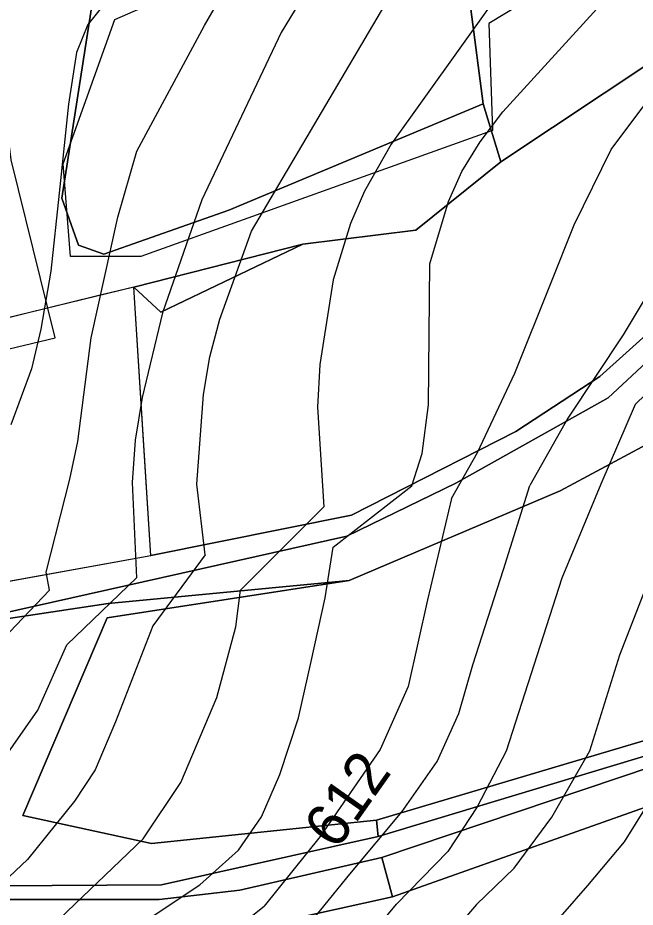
# Model space of a CAD drawing. Extents: x -709418 to -703832, y -1161719 to -1157826.
# Drawn here: x -707032.1 to -706918.4, y -1159980.3 to -1159816.4 of the extents above; entities that cross this region are included whole.
import ezdxf

# ---------------------------------------------------------------- set-up
doc = ezdxf.new("R2010")
doc.units = 0
for name, color, linetype in [('102_obvod PÚ', 7, 'Continuous'), ('106_zastavitelné plochy', 7, 'Continuous'), ('120_vrstevnice hlavní', 7, 'Continuous'), ('121_vrstevnice hlavní_popis', 7, 'Continuous'), ('122_vrstevnice základní', 7, 'Continuous'), ('201_orná půda_KN', 7, 'Continuous'), ('204_zahrada_KN', 7, 'Continuous'), ('206_TTP_KN', 7, 'Continuous'), ('210_ostatní plocha_KN', 7, 'Continuous'), ('735_OP sítí TI', 7, 'Continuous')]:
    doc.layers.add(name, color=color, linetype=linetype)

msp = doc.modelspace()

# ---------------------------------------------------------------- linework, layer by layer
at = {"layer": '102_obvod PÚ'}
msp.add_lwpolyline([(-707050.31, -1159923.22), (-707007.59, -1159915.49), (-707010.73, -1159866.04), (-707098, -1159887.31)], dxfattribs=at)
at = {"layer": '106_zastavitelné plochy'}
msp.add_lwpolyline([(-706937.82, -1159783.38), (-706926.23, -1159805.86), (-706945.32, -1159817.45), (-706944.64, -1159837.21), (-707009.4, -1159860.38), (-707022.36, -1159860.38), (-707023.72, -1159843.34), (-707014.18, -1159816.77), (-706937.82, -1159783.38)], dxfattribs=at)
at = {"layer": '120_vrstevnice hlavní'}
for points in [[(-706974.01, -1159913.97), (-706959.5, -1159902.65), (-706957.59, -1159896.67), (-706956.45, -1159887.7), (-706956.19, -1159861.76), (-706952.74, -1159850.24), (-706950.29, -1159844.74), (-706946.96, -1159839.25), (-706942.77, -1159833.75), (-706922.22, -1159811.18), (-706912.68, -1159799.47), (-706902.41, -1159788.76), (-706888.96, -1159776.61), (-706867.7, -1159755.35), (-706853.38, -1159737.27), (-706841.51, -1159718.03), (-706830.23, -1159696.05), (-706813.74, -1159668.85), (-706808.97, -1159658.44), (-706803.33, -1159642.67), (-706770.56, -1159605.48)], [(-706956.02, -1159749.01), (-706961.17, -1159758.48), (-706968.86, -1159770.77), (-706994.71, -1159796.08), (-707006.9, -1159806.29), (-707014.84, -1159812.21), (-707019.17, -1159817.65)], [(-706753.27, -1159765.73), (-706777.93, -1159786.73), (-706799.82, -1159805.13), (-706817.65, -1159820.01), (-706848.89, -1159847.78), (-706867.26, -1159866.15), (-706879.41, -1159881.48), (-706886.35, -1159893.34), (-706891.85, -1159904.62), (-706906.45, -1159940.48), (-706914.64, -1159958.98), (-706920.42, -1159968.23), (-706927.19, -1159976.29)], [(-707019.17, -1159817.65), (-707021.25, -1159822.81), (-707022.72, -1159832.33), (-707024.44, -1159848.71), (-707025.98, -1159863.09), (-707027.8, -1159873.77), (-707029.57, -1159881.11), (-707033.38, -1159891.38)], [(-707017.53, -1159988.85), (-707006.97, -1159981.72), (-706998.55, -1159976.16), (-706991.45, -1159969.75), (-706987.2, -1159963.63), (-706983.84, -1159955.83), (-706980.37, -1159945.41), (-706978.06, -1159935), (-706975.47, -1159923.3), (-706974.01, -1159913.97)], [(-706927.19, -1159976.29), (-706931.75, -1159981.56), (-706940.36, -1159990.26), (-706948.49, -1160000.97), (-706955.35, -1160012.53), (-706962.29, -1160026.42), (-706969.52, -1160044.06), (-706977.48, -1160067.21), (-706982.11, -1160084.56), (-706989.4, -1160119.38), (-706995.5, -1160142.99), (-707002.82, -1160167.85), (-707007.82, -1160187.71)]]:
    msp.add_lwpolyline(points, dxfattribs=at)
at = {"layer": '122_vrstevnice základní'}
for points in [[(-706952.21, -1159904.95), (-706947.42, -1159896.51), (-706940.55, -1159881.92), (-706933.99, -1159865.49), (-706929.6, -1159854.58), (-706922.8, -1159840.69), (-706915.86, -1159831.43), (-706891.85, -1159809.01), (-706882.16, -1159798.74), (-706861.91, -1159773), (-706835.29, -1159741.32), (-706818.95, -1159719.77), (-706806.36, -1159700.68), (-706784.09, -1159660.47), (-706779.32, -1159648.89), (-706762.97, -1159614.18), (-706754.58, -1159600.29), (-706742.72, -1159583.95), (-706739.13, -1159579.22)], [(-706711.29, -1159582.62), (-706716.52, -1159590.02), (-706729.27, -1159617.65), (-706732.89, -1159629.22), (-706746.19, -1159652.36), (-706753.72, -1159663.36), (-706766.04, -1159678), (-706772.09, -1159683.75), (-706784.23, -1159696.48), (-706794.79, -1159709.21), (-706814.03, -1159741.03), (-706835.87, -1159772.28), (-706855.98, -1159798.89), (-706881.31, -1159828.32), (-706900.74, -1159847.56), (-706912.26, -1159860.91), (-706920.62, -1159874.81), (-706930.78, -1159890.2), (-706937.79, -1159902.61)], [(-706681.49, -1159586.27), (-706692.4, -1159595.86), (-706700.63, -1159606.08), (-706705.11, -1159613.6), (-706708.3, -1159620.54), (-706722.47, -1159643.25), (-706725.51, -1159649.33), (-706727.39, -1159651.64), (-706750.1, -1159688.24), (-706759.07, -1159700.82), (-706772.95, -1159722.08), (-706801.59, -1159771.7), (-706804.05, -1159776.9), (-706918.39, -1159887.65)], [(-706855.11, -1159702.56), (-706862.92, -1159718.61), (-706874.35, -1159734.67), (-706886.79, -1159749.28), (-706906.03, -1159768.95), (-706929.6, -1159793.97), (-706944.65, -1159813.64), (-706963.31, -1159839.68), (-706968.22, -1159848.36), (-706970.83, -1159854.29), (-706974.01, -1159864.7), (-706976.47, -1159880.32), (-706976.9, -1159888.14), (-706975.74, -1159906.51)], [(-706997.58, -1159915.33), (-706999.1, -1159902.36), (-706997.88, -1159885.82), (-706996.72, -1159878.88), (-706994.84, -1159871.94), (-706989.05, -1159855.74), (-706964.46, -1159814.08), (-706955.06, -1159799.76), (-706934.23, -1159775.31), (-706900.91, -1159742.16)], [(-706960.82, -1159783.52), (-706974.01, -1159803.52), (-706976.03, -1159806.7), (-706983.56, -1159819.14), (-706998.16, -1159849.95), (-707005.4, -1159870.78), (-707009.16, -1159886.4), (-707010.46, -1159894.21), (-707011.04, -1159902.02), (-707010.21, -1159919.6)], [(-707038.52, -1159934.71), (-707026.26, -1159921.86), (-707026.82, -1159918.54), (-707022.46, -1159901.44), (-707021.02, -1159894.5), (-707018.56, -1159875.41), (-707013.64, -1159853.13), (-707010.17, -1159840.98), (-706997.67, -1159817.83), (-706990.99, -1159806.22), (-706984.86, -1159798.1)], [(-706940.69, -1159973.06), (-706933.74, -1159963.66), (-706926.75, -1159951.43), (-706921.2, -1159933.78), (-706914.65, -1159916.88), (-706907.63, -1159902.82), (-706896.46, -1159880.86), (-706882.04, -1159862.88)], [(-706918.39, -1159887.65), (-706924.68, -1159902.31), (-706931.92, -1159919.67), (-706942.15, -1159951.49), (-706947.46, -1159961.75), (-706952.9, -1159970.01), (-706962.36, -1159979.71)], [(-706981.63, -1159987.33), (-706970.95, -1159974.19), (-706961.29, -1159962.65), (-706954.83, -1159953.4), (-706950.88, -1159944.61), (-706948.26, -1159935.64), (-706942.66, -1159918.05), (-706937.79, -1159902.61)], [(-706952.21, -1159904.95), (-706956.6, -1159923.64), (-706960.16, -1159939.61), (-706965.32, -1159951.22), (-706976.38, -1159967.23), (-706986.73, -1159980.1)], [(-707041.27, -1159998.5), (-707009.01, -1159967.69), (-707002.07, -1159957.28), (-706995.42, -1159941.65), (-706991.94, -1159928.64), (-706991.08, -1159921.84), (-706975.74, -1159906.51)], [(-706997.58, -1159915.33), (-707007.21, -1159928.44), (-707014.08, -1159946.14), (-707017.84, -1159954.96), (-707021.6, -1159960.75), (-707030.28, -1159971.45), (-707042.71, -1159983.17)], [(-707037.51, -1159956.99), (-707028.4, -1159943.97), (-707023.04, -1159931.96), (-707010.21, -1159919.6)], [(-706940.69, -1159973.06), (-706947.61, -1159979.79), (-706953.37, -1159986.54), (-706960.31, -1159995.28), (-706965.47, -1160003.85), (-706978.78, -1160035.67), (-706989.02, -1160063.02), (-706995.55, -1160090.41), (-707000.1, -1160111.69), (-707005.08, -1160135.27), (-707008.77, -1160149.54), (-707014.8, -1160168.02)], [(-707021.41, -1160150.73), (-707019.5, -1160141.97), (-707013.99, -1160116.21), (-707005.79, -1160081.83), (-706997.19, -1160049.45), (-706981.96, -1160010.5), (-706977.66, -1160002.17), (-706974.07, -1159995.55), (-706967.95, -1159986.47), (-706962.36, -1159979.71)], [(-707027.82, -1160079.94), (-707023.78, -1160059.09), (-707020.74, -1160050.84), (-707017.1, -1160040.88), (-707012.54, -1160023.93), (-707009.87, -1160011.45), (-707005.58, -1160000.01), (-706999.96, -1159991.57), (-706994.57, -1159986.33), (-706986.73, -1159980.1)]]:
    msp.add_lwpolyline(points, dxfattribs=at)
at = {"layer": '201_orná půda_KN'}
for p, q in [((-706943.1, -1159842.98), (-706884.94, -1159804.2)), ((-706863.57, -1159827), (-706924.87, -1159882.52)), ((-706958.77, -1159855.55), (-706943.1, -1159842.98)), ((-706979.6, -1159858.12), (-706958.77, -1159855.55)), ((-707005.72, -1159870.68), (-706979.6, -1159858.12)), ((-707010.73, -1159866.04), (-707005.72, -1159870.68)), ((-707008.94, -1159894.32), (-707010.73, -1159866.04)), ((-706924.87, -1159882.52), (-706940.35, -1159892.65)), ((-706940.35, -1159892.65), (-706970.61, -1159908.07)), ((-707007.59, -1159915.49), (-707008.94, -1159894.32)), ((-706970.61, -1159908.07), (-707007.59, -1159915.49))]:
    msp.add_line(p, q, dxfattribs=at)
at = {"layer": '204_zahrada_KN'}
for p, q in [((-706971.04, -1159920.06), (-707015.6, -1159926.94)), ((-707015.43, -1159924.34), (-706971.04, -1159920.06)), ((-707050.39, -1159929.61), (-707015.43, -1159924.34)), ((-707015.6, -1159926.94), (-707031.12, -1159963.37)), ((-707031.12, -1159963.37), (-707007.43, -1159968.51)), ((-707007.43, -1159968.51), (-706966.04, -1159964.23)), ((-706966.04, -1159964.23), (-706965.71, -1159967.23)), ((-706965.71, -1159967.23), (-707005.62, -1159976.14)), ((-707005.62, -1159976.14), (-707043.31, -1159976.37))]:
    msp.add_line(p, q, dxfattribs=at)
at = {"layer": '206_TTP_KN'}
for p, q in [((-707018.33, -1159813.43), (-707023.95, -1159849.66)), ((-707023.95, -1159849.66), (-707018.33, -1159813.43)), ((-706948.67, -1159814.84), (-706946.38, -1159832.25)), ((-706993.2, -1159851.87), (-706946.38, -1159832.25)), ((-706946.38, -1159832.25), (-706993.2, -1159851.87)), ((-706946.38, -1159832.25), (-706943.1, -1159842.98)), ((-706943.1, -1159842.98), (-706958.77, -1159855.55)), ((-707023.95, -1159849.66), (-707020.88, -1159858.29)), ((-707020.88, -1159858.29), (-707023.95, -1159849.66)), ((-707016.25, -1159859.94), (-706993.2, -1159851.87)), ((-706993.2, -1159851.87), (-707016.25, -1159859.94)), ((-706958.77, -1159855.55), (-706979.6, -1159858.12)), ((-707020.88, -1159858.29), (-707016.25, -1159859.94)), ((-707016.25, -1159859.94), (-707020.88, -1159858.29)), ((-706979.6, -1159858.12), (-707010.73, -1159866.04)), ((-707010.73, -1159866.04), (-707017.62, -1159867.72)), ((-707017.62, -1159867.72), (-707098, -1159887.31)), ((-706932.18, -1159903.57), (-706899, -1159885.66)), ((-706971.04, -1159920.06), (-706932.18, -1159903.57)), ((-707015.6, -1159926.94), (-706971.04, -1159920.06)), ((-707031.12, -1159963.37), (-707015.6, -1159926.94)), ((-706893.15, -1159942.6), (-706966.04, -1159964.23)), ((-706966.04, -1159964.23), (-706893.15, -1159942.6)), ((-706915.24, -1159952.01), (-706965.71, -1159967.23)), ((-706963.1, -1159978.33), (-706913.68, -1159960.8)), ((-707007.43, -1159968.51), (-707031.12, -1159963.37)), ((-706966.04, -1159964.23), (-707007.43, -1159968.51)), ((-706965.71, -1159967.23), (-706966.04, -1159964.23)), ((-706991.18, -1159977.14), (-706965.03, -1159971.09)), ((-706965.03, -1159971.09), (-706963.1, -1159978.33)), ((-707006.02, -1159978.87), (-706991.18, -1159977.14)), ((-707042.79, -1159978.82), (-707006.02, -1159978.87)), ((-706963.1, -1159978.33), (-706978.89, -1159981.86)), ((-706978.89, -1159981.86), (-706963.1, -1159978.33))]:
    msp.add_line(p, q, dxfattribs=at)
at = {"layer": '210_ostatní plocha_KN'}
for p, q in [((-706884.94, -1159804.2), (-706943.1, -1159842.98)), ((-706946.38, -1159832.25), (-706948.67, -1159814.84)), ((-706924.87, -1159882.52), (-706863.57, -1159827)), ((-706863.04, -1159830.21), (-706923.38, -1159886.43)), ((-706923.38, -1159886.43), (-706863.04, -1159830.21)), ((-706943.1, -1159842.98), (-706946.38, -1159832.25)), ((-707010.73, -1159866.04), (-706979.6, -1159858.12)), ((-706979.6, -1159858.12), (-707005.72, -1159870.68)), ((-707005.72, -1159870.68), (-707010.73, -1159866.04)), ((-706940.35, -1159892.65), (-706924.87, -1159882.52)), ((-706923.38, -1159886.43), (-706951.42, -1159902.14)), ((-706951.42, -1159902.14), (-706923.38, -1159886.43)), ((-706899, -1159885.66), (-706932.18, -1159903.57)), ((-706970.61, -1159908.07), (-706940.35, -1159892.65)), ((-706951.42, -1159902.14), (-706971.47, -1159911.92)), ((-706971.47, -1159911.92), (-706951.42, -1159902.14)), ((-706932.18, -1159903.57), (-706971.04, -1159920.06)), ((-707007.59, -1159915.49), (-706970.61, -1159908.07)), ((-706971.47, -1159911.92), (-707050.39, -1159929.61)), ((-707050.39, -1159929.61), (-706971.47, -1159911.92)), ((-707050.31, -1159923.22), (-707007.59, -1159915.49)), ((-706971.04, -1159920.06), (-707015.43, -1159924.34)), ((-707015.43, -1159924.34), (-707050.39, -1159929.61)), ((-706965.71, -1159967.23), (-706915.24, -1159952.01)), ((-706915.05, -1159954.28), (-706965.03, -1159971.09)), ((-706965.03, -1159971.09), (-706915.05, -1159954.28)), ((-706913.68, -1159960.8), (-706963.1, -1159978.33)), ((-707005.62, -1159976.14), (-706965.71, -1159967.23)), ((-706965.03, -1159971.09), (-706991.18, -1159977.14)), ((-706963.1, -1159978.33), (-706965.03, -1159971.09)), ((-707043.31, -1159976.37), (-707005.62, -1159976.14)), ((-706991.18, -1159977.14), (-707006.02, -1159978.87)), ((-707006.02, -1159978.87), (-707042.79, -1159978.82))]:
    msp.add_line(p, q, dxfattribs=at)
at = {"layer": '735_OP sítí TI'}
msp.add_lwpolyline([(-707091.02, -1159907.4), (-707091.38, -1159904.44), (-707074.28, -1159887.09), (-707025.2, -1159875.4), (-707033.29, -1159842.62), (-707039.87, -1159789.69), (-707045.58, -1159773.81), (-707059.52, -1159779.62)], dxfattribs=at)

# ---------------------------------------------------------------- texts
at = {"layer": '121_vrstevnice hlavní_popis'}
msp.add_text('612', height=8, rotation=54.8267, dxfattribs=at).set_placement((-706973.36, -1159969.94))

doc.saveas('drawing.dxf')
